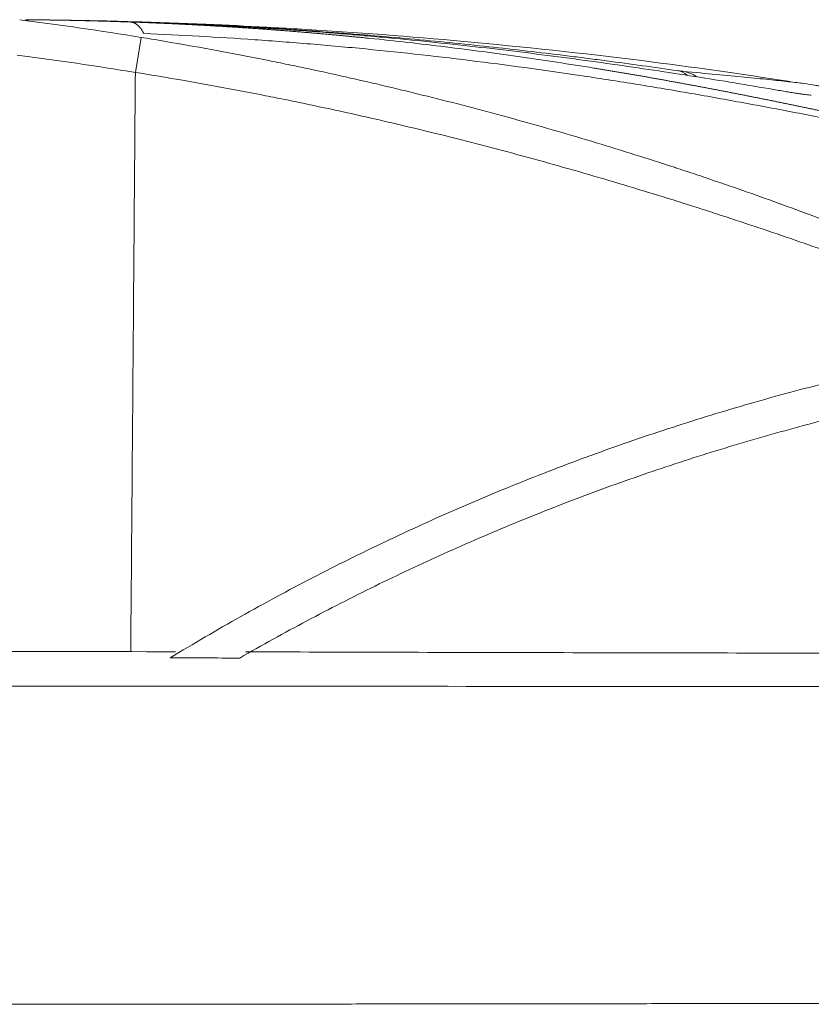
# Model space of a CAD drawing. Header units: millimetres. Extents: x 0 to 594, y 0 to 420.
# Tile 158 of 656: x 191.11 to 194.45, y 54.53 to 58.69. Entities that reach past the tile are written whole.
import ezdxf

# ---------------------------------------------------------------- set-up
doc = ezdxf.new("R2010")
doc.units = ezdxf.units.MM
doc.layers.add('1', color=7, linetype='Continuous', true_color=0xffffff)

msp = doc.modelspace()

# ---------------------------------------------------------------- linework, layer by layer
at = {"layer": '1', "color": 155, "linetype": 'Continuous', "lineweight": 18}
msp.add_line((191.4849, 58.6821), (191.482, 58.6821), dxfattribs=at)
at = {"layer": '1', "color": 155, "linetype": 'Continuous', "lineweight": 13}
for p, q in [((191.9134, 58.6678), (191.9096, 58.6679)), ((191.6204, 58.6133), (191.5962, 58.4653))]:
    msp.add_line(p, q, dxfattribs=at)
at = {"layer": '1', "color": 155, "linetype": 'Continuous', "lineweight": 18}
msp.add_arc((189.2042, 43.8092), 15, 80.73065, 82.70902, dxfattribs=at)
at = {"layer": '1', "color": 155, "linetype": 'Continuous', "lineweight": 13}
msp.add_arc((189.2042, 43.8092), 14.85, 80.73065, 82.67454, dxfattribs=at)
for centre, major_axis, ratio, start_param, end_param in [((191.1306, 58.4377), (-0.002, -0.25), 0.207938, 2.959578, 3.141593), ((191.6004, 58.529), (-0.0044, -0.1499), 0.808983, 3.141418, 3.362034), ((193.8614, 58.3247), (0.0214, 0.1485), 0.731324, 5.850611, 6.262162), ((193.8858, 58.3215), (0.0137, 0.1494), 0.978135, 5.788829, 6.213852)]:
    msp.add_ellipse(centre, major_axis=major_axis, ratio=ratio, start_param=start_param, end_param=end_param, dxfattribs=at)
at = {"layer": '1', "color": 155, "linetype": 'Continuous', "lineweight": 18}
for points, degree in [([(191.15, 58.6876), (191.1442, 58.6876), (191.1384, 58.6877), (191.1326, 58.6877)], 3), ([(191.1361, 58.6877), (191.1554, 58.6875), (191.1747, 58.6874), (191.1939, 58.6871)], 3), ([(191.1559, 58.6875), (191.1501, 58.6876), (191.1443, 58.6876), (191.1384, 58.6877)], 3), ([(191.1928, 58.6871), (191.1785, 58.6873), (191.1643, 58.6875), (191.15, 58.6876)], 3), ([(191.3827, 58.6843), (191.4104, 58.6837), (191.4381, 58.6832), (191.4657, 58.6825)], 3), ([(191.9139, 58.667), (191.804, 58.6719), (191.6941, 58.676), (191.5843, 58.6792)], 3), ([(191.6048, 58.6789), (191.7077, 58.6759), (191.8106, 58.6723), (191.9134, 58.6678)], 3), ([(192.0384, 58.6621), (192.0384, 58.662), (192.0386, 58.6617), (192.0388, 58.6612)], 3), ([(192.1029, 58.6552), (192.0816, 58.6564), (192.0603, 58.6576), (192.039, 58.6587)], 3), ([(191.7662, 56.0188), (183.8883, 56.0317)], 1), ([(201.892, 56.0144), (196.9767, 56.0041), (192.0615, 56.0183)], 2), ([(192.0368, 55.9922), (191.9388, 55.9923), (191.8408, 55.9925), (191.7427, 55.9926)], 3)]:
    msp.add_open_spline(points, degree=degree, dxfattribs=at)
at = {"layer": '1', "color": 155, "linetype": 'Continuous', "lineweight": 13}
for points, knots in [([(191.1326, 58.6877), (191.1344, 58.6877), (191.138, 58.6877), (191.1434, 58.6876), (191.1488, 58.6876), (191.1542, 58.6875), (191.1596, 58.6875), (191.165, 58.6874), (191.1704, 58.6874), (191.1758, 58.6873), (191.1812, 58.6873), (191.1866, 58.6872), (191.1919, 58.6871), (191.1973, 58.6871), (191.2027, 58.687), (191.208, 58.687), (191.2134, 58.6869), (191.2187, 58.6868), (191.224, 58.6867), (191.2294, 58.6867), (191.2347, 58.6866), (191.24, 58.6865), (191.2453, 58.6864), (191.2507, 58.6864), (191.256, 58.6863), (191.2613, 58.6862), (191.2666, 58.6861), (191.2718, 58.686), (191.2771, 58.6859), (191.2824, 58.6859), (191.2877, 58.6858), (191.293, 58.6857), (191.2982, 58.6856), (191.3035, 58.6855), (191.3087, 58.6854), (191.314, 58.6853), (191.3192, 58.6852), (191.3245, 58.6851), (191.3297, 58.685), (191.3349, 58.6849), (191.3402, 58.6848), (191.3454, 58.6847), (191.3506, 58.6845), (191.3558, 58.6844), (191.361, 58.6843), (191.3662, 58.6842), (191.3714, 58.6841), (191.3766, 58.684), (191.3818, 58.6839), (191.387, 58.6837), (191.3921, 58.6836), (191.3973, 58.6835), (191.4025, 58.6834), (191.4076, 58.6832), (191.4128, 58.6831), (191.4179, 58.683), (191.4231, 58.6828), (191.4282, 58.6827), (191.4334, 58.6826), (191.4385, 58.6824), (191.4436, 58.6823), (191.4488, 58.6822), (191.4539, 58.682), (191.459, 58.6819), (191.4641, 58.6817), (191.4692, 58.6816), (191.4743, 58.6814), (191.4794, 58.6813), (191.4845, 58.6811), (191.4896, 58.681), (191.4947, 58.6808), (191.4997, 58.6807), (191.5048, 58.6805), (191.5099, 58.6804), (191.515, 58.6802), (191.52, 58.68), (191.5251, 58.6799), (191.5301, 58.6797), (191.5352, 58.6796), (191.5402, 58.6794), (191.5453, 58.6792), (191.5503, 58.679), (191.5553, 58.6789), (191.5604, 58.6787), (191.5654, 58.6785), (191.5704, 58.6784), (191.5738, 58.6782), (191.5754, 58.6782)], [0, 0, 0, 0, 0.011923, 0.023839, 0.035748, 0.04765, 0.059546, 0.071435, 0.083318, 0.095195, 0.107065, 0.11893, 0.130789, 0.142641, 0.154488, 0.16633, 0.178166, 0.189996, 0.201822, 0.213642, 0.225457, 0.237267, 0.249073, 0.260873, 0.272669, 0.284461, 0.296248, 0.308031, 0.31981, 0.331585, 0.343356, 0.355123, 0.366887, 0.378647, 0.390403, 0.402157, 0.413907, 0.425654, 0.437398, 0.449139, 0.460877, 0.472613, 0.484346, 0.496077, 0.507806, 0.519532, 0.531257, 0.54298, 0.554701, 0.56642, 0.578138, 0.589854, 0.601569, 0.613283, 0.624996, 0.636707, 0.648419, 0.660129, 0.671839, 0.683548, 0.695258, 0.706967, 0.718676, 0.730385, 0.742094, 0.753803, 0.765513, 0.777224, 0.788935, 0.800647, 0.81236, 0.824074, 0.83579, 0.847506, 0.859224, 0.870944, 0.882665, 0.894388, 0.906114, 0.917841, 0.92957, 0.941302, 0.953036, 0.964773, 0.976512, 0.988255, 1, 1, 1, 1]), ([(191.5754, 58.6782), (191.5786, 58.6781), (191.5849, 58.6778), (191.5944, 58.6775), (191.6039, 58.6771), (191.6134, 58.6768), (191.6229, 58.6764), (191.6324, 58.6761), (191.6419, 58.6757), (191.6514, 58.6753), (191.6609, 58.6749), (191.6704, 58.6745), (191.6799, 58.6741), (191.6893, 58.6737), (191.6988, 58.6733), (191.7083, 58.6729), (191.7178, 58.6725), (191.7273, 58.6721), (191.7367, 58.6716), (191.7462, 58.6712), (191.7557, 58.6708), (191.7651, 58.6703), (191.7746, 58.6699), (191.7841, 58.6694), (191.7935, 58.6689), (191.803, 58.6685), (191.8125, 58.668), (191.8219, 58.6675), (191.8314, 58.667), (191.8408, 58.6665), (191.8503, 58.666), (191.8598, 58.6655), (191.8692, 58.665), (191.8787, 58.6645), (191.8881, 58.664), (191.8976, 58.6635), (191.907, 58.6629), (191.9165, 58.6624), (191.9259, 58.6618), (191.9353, 58.6613), (191.9448, 58.6607), (191.9542, 58.6602), (191.9637, 58.6596), (191.9731, 58.659), (191.9826, 58.6584), (191.992, 58.6579), (192.0014, 58.6573), (192.0109, 58.6567), (192.0203, 58.6561), (192.0297, 58.6555), (192.0392, 58.6548), (192.0486, 58.6542), (192.058, 58.6536), (192.0675, 58.653), (192.0769, 58.6523), (192.0863, 58.6517), (192.0958, 58.651), (192.1052, 58.6504), (192.1146, 58.6497), (192.124, 58.649), (192.1335, 58.6484), (192.1429, 58.6477), (192.1523, 58.647), (192.1617, 58.6463), (192.1712, 58.6456), (192.1806, 58.6449), (192.19, 58.6442), (192.1994, 58.6435), (192.2089, 58.6428), (192.2183, 58.6421), (192.2277, 58.6413), (192.2371, 58.6406), (192.2465, 58.6398), (192.256, 58.6391), (192.2654, 58.6383), (192.2748, 58.6376), (192.2842, 58.6368), (192.2936, 58.636), (192.303, 58.6353), (192.3125, 58.6345), (192.3219, 58.6337), (192.3313, 58.6329), (192.3407, 58.6321), (192.3501, 58.6313), (192.3596, 58.6305), (192.369, 58.6297), (192.3784, 58.6288), (192.3878, 58.628), (192.3972, 58.6272), (192.4067, 58.6263), (192.4161, 58.6255), (192.4255, 58.6246), (192.4349, 58.6237), (192.4443, 58.6229), (192.4537, 58.622), (192.4632, 58.6211), (192.4726, 58.6202), (192.482, 58.6194), (192.4914, 58.6185), (192.5008, 58.6176), (192.5103, 58.6166), (192.5197, 58.6157), (192.5291, 58.6148), (192.5385, 58.6139), (192.548, 58.613), (192.5574, 58.612), (192.5668, 58.6111), (192.5762, 58.6101), (192.6364, 58.604), (192.7468, 58.5922), (192.9062, 58.5734), (193.0643, 58.5532), (193.2213, 58.5315), (193.3774, 58.5083), (193.4861, 58.4912), (193.5488, 58.481), (193.5659, 58.4782), (193.5829, 58.4754), (193.5998, 58.4726), (193.6168, 58.4697), (193.6337, 58.4669), (193.6505, 58.464), (193.6674, 58.4612), (193.6842, 58.4583), (193.701, 58.4554), (193.7177, 58.4525), (193.7344, 58.4496), (193.7511, 58.4467), (193.7677, 58.4438), (193.7843, 58.4409), (193.8009, 58.4379), (193.8174, 58.435), (193.834, 58.432), (193.8504, 58.429), (193.8669, 58.426), (193.8833, 58.423), (193.8997, 58.42), (193.9161, 58.417), (193.9324, 58.414), (193.9487, 58.411), (193.965, 58.4079), (193.9812, 58.4049), (193.9974, 58.4018), (194.0136, 58.3988), (194.0297, 58.3957), (194.0459, 58.3926), (194.062, 58.3896), (194.078, 58.3865), (194.0941, 58.3834), (194.1101, 58.3802), (194.126, 58.3771), (194.142, 58.374), (194.1579, 58.3709), (194.1738, 58.3677), (194.1897, 58.3646), (194.2055, 58.3614), (194.2213, 58.3583), (194.2371, 58.3551), (194.2528, 58.352), (194.2686, 58.3488), (194.2843, 58.3456), (194.2999, 58.3424), (194.3156, 58.3392), (194.3312, 58.336), (194.3468, 58.3328), (194.3624, 58.3296), (194.3779, 58.3264), (194.3934, 58.3232), (194.4089, 58.3199), (194.4244, 58.3167), (194.4398, 58.3135), (194.4552, 58.3102), (194.4706, 58.307), (194.4859, 58.3037), (194.5013, 58.3005), (194.5166, 58.2972), (194.5319, 58.2939), (194.5471, 58.2907), (194.5623, 58.2874), (194.5775, 58.2841), (194.5927, 58.2809), (194.6079, 58.2776), (194.623, 58.2743), (194.6381, 58.271), (194.6532, 58.2677), (194.6683, 58.2644), (194.6833, 58.2611), (194.6983, 58.2578), (194.7133, 58.2545), (194.7282, 58.2512), (194.7432, 58.2479), (194.7581, 58.2446), (194.773, 58.2413), (194.7878, 58.2379), (194.8027, 58.2346), (194.8175, 58.2313), (194.8323, 58.228), (194.8471, 58.2247), (194.8618, 58.2213), (194.8765, 58.218), (194.8912, 58.2147), (194.9059, 58.2113), (194.9206, 58.208), (194.9352, 58.2047), (194.9498, 58.2013), (194.9644, 58.198), (194.979, 58.1947), (194.9935, 58.1913), (195.008, 58.188), (195.0225, 58.1847), (195.037, 58.1813), (195.0514, 58.178), (195.0658, 58.1747), (195.0803, 58.1713), (195.0946, 58.168), (195.109, 58.1646), (195.1233, 58.1613), (195.1376, 58.158), (195.1519, 58.1546), (195.1662, 58.1513), (195.1804, 58.148), (195.1899, 58.1457), (195.1947, 58.1446)], [0, 0, 0, 0, 0.002292, 0.004585, 0.006878, 0.009172, 0.011466, 0.013761, 0.016057, 0.018353, 0.020649, 0.022946, 0.025244, 0.027542, 0.029841, 0.03214, 0.034441, 0.036741, 0.039043, 0.041345, 0.043647, 0.045951, 0.048255, 0.05056, 0.052865, 0.055171, 0.057478, 0.059786, 0.062094, 0.064403, 0.066713, 0.069024, 0.071335, 0.073648, 0.075961, 0.078275, 0.080589, 0.082905, 0.085222, 0.087539, 0.089857, 0.092176, 0.094496, 0.096817, 0.099139, 0.101461, 0.103785, 0.106109, 0.108435, 0.110761, 0.113089, 0.115417, 0.117747, 0.120077, 0.122409, 0.124741, 0.127075, 0.129409, 0.131745, 0.134082, 0.13642, 0.138758, 0.141098, 0.14344, 0.145782, 0.148125, 0.15047, 0.152816, 0.155162, 0.15751, 0.15986, 0.16221, 0.164562, 0.166915, 0.169269, 0.171624, 0.173981, 0.176339, 0.178698, 0.181059, 0.18342, 0.185783, 0.188148, 0.190514, 0.192881, 0.195249, 0.197619, 0.19999, 0.202363, 0.204737, 0.207112, 0.209489, 0.211868, 0.214247, 0.216629, 0.219011, 0.221395, 0.223781, 0.226168, 0.228557, 0.230947, 0.233339, 0.235732, 0.238127, 0.240523, 0.242921, 0.245321, 0.247722, 0.250125, 0.291329, 0.332623, 0.37407, 0.41573, 0.457665, 0.499933, 0.504619, 0.509302, 0.513983, 0.518662, 0.523338, 0.528012, 0.532684, 0.537354, 0.542022, 0.546688, 0.551352, 0.556014, 0.560675, 0.565334, 0.569991, 0.574647, 0.579302, 0.583955, 0.588607, 0.593257, 0.597907, 0.602555, 0.607202, 0.611848, 0.616494, 0.621138, 0.625782, 0.630425, 0.635068, 0.63971, 0.644351, 0.648992, 0.653633, 0.658273, 0.662913, 0.667553, 0.672192, 0.676832, 0.681472, 0.686111, 0.690751, 0.695391, 0.700031, 0.704672, 0.709313, 0.713954, 0.718596, 0.723238, 0.727881, 0.732525, 0.737169, 0.741814, 0.74646, 0.751107, 0.755755, 0.760403, 0.765053, 0.769704, 0.774356, 0.779009, 0.783664, 0.78832, 0.792977, 0.797635, 0.802296, 0.806957, 0.81162, 0.816285, 0.820952, 0.82562, 0.83029, 0.834962, 0.839636, 0.844312, 0.848989, 0.853669, 0.858351, 0.863035, 0.867721, 0.87241, 0.8771, 0.881793, 0.886489, 0.891186, 0.895887, 0.900589, 0.905295, 0.910003, 0.914713, 0.919426, 0.924142, 0.928861, 0.933582, 0.938307, 0.943034, 0.947764, 0.952497, 0.957233, 0.961972, 0.966714, 0.97146, 0.976208, 0.98096, 0.985715, 0.990473, 0.995235, 1, 1, 1, 1]), ([(195.2388, 58.1186), (195.1721, 58.1331), (195.0369, 58.1624), (194.829, 58.2063), (194.6874, 58.2353), (194.5445, 58.2641), (194.4723, 58.2784), (194.3267, 58.3066), (194.1799, 58.3343), (193.9565, 58.3745), (193.7302, 58.4127), (193.5777, 58.4366), (193.3479, 58.4712), (193.1933, 58.4926), (192.8826, 58.5314), (192.7265, 58.5489), (192.4918, 58.5718), (192.4135, 58.5789), (192.2569, 58.5919), (192.1786, 58.5979), (191.9438, 58.6142), (191.7876, 58.6229), (191.6321, 58.6296)], [0, 0, 0, 0, 0.0625, 0.125, 0.1875, 0.1875, 0.25, 0.25, 0.3125, 0.375, 0.4375, 0.5, 0.5, 0.625, 0.625, 0.75, 0.75, 0.8125, 0.8125, 0.875, 0.875, 1, 1, 1, 1]), ([(192.0879, 58.6568), (192.1441, 58.6536), (192.1997, 58.6502), (192.3738, 58.6387), (192.4906, 58.6299), (192.7202, 58.6106), (192.8331, 58.6002), (193.0549, 58.5777), (193.1638, 58.5658), (193.3241, 58.547), (193.3771, 58.5406), (193.4426, 58.5325), (193.4557, 58.5308), (193.4818, 58.5275), (193.4948, 58.5259), (193.5338, 58.5209), (193.5596, 58.5176), (193.6877, 58.5007), (193.7877, 58.4869), (193.8851, 58.4728)], [0, 0, 0, 0, 0.08515, 0.08515, 0.26812, 0.26812, 0.45109, 0.45109, 0.63406, 0.63406, 0.725545, 0.725545, 0.748416, 0.748416, 0.771287, 0.771287, 0.81703, 0.81703, 1, 1, 1, 1]), ([(191.5767, 56.0192), (191.5771, 56.0742), (191.5792, 56.3375), (191.583, 56.8091), (191.5891, 57.5695), (191.5935, 58.1215), (191.5962, 58.4653)], [0, 0, 0, 0, 0.067414, 0.322915, 0.578415, 1, 1, 1, 1]), ([(195.5022, 57.3344), (195.4939, 57.3379), (195.4854, 57.3414), (195.4476, 57.357), (195.4171, 57.3695), (195.353, 57.3954), (195.3195, 57.4089), (195.2497, 57.4366), (195.2133, 57.4509), (195.1377, 57.4804), (195.0985, 57.4955), (195.0171, 57.5266), (194.975, 57.5426), (194.9205, 57.563), (194.9095, 57.5671), (194.8874, 57.5754), (194.8763, 57.5796), (194.8427, 57.592), (194.8201, 57.6004), (194.7516, 57.6256), (194.705, 57.6426), (194.6102, 57.6767), (194.5619, 57.6939), (194.4638, 57.7285), (194.4139, 57.7459), (194.3126, 57.7808), (194.2098, 57.8157), (194.104, 57.8506), (194.0235, 57.8767), (193.983, 57.8898), (193.9353, 57.905), (193.9148, 57.9115), (193.9011, 57.9158), (193.8942, 57.918), (193.8323, 57.9374), (193.7769, 57.9546), (193.6656, 57.9884), (193.6096, 58.0051), (193.4969, 58.0381), (193.4403, 58.0544), (193.3264, 58.0865), (193.2692, 58.1023), (193.1541, 58.1333), (193.0963, 58.1486), (192.9801, 58.1786), (192.9217, 58.1934), (192.8044, 58.2223), (192.7454, 58.2364), (192.6269, 58.2642), (192.5674, 58.2778), (192.4478, 58.3044), (192.3877, 58.3174), (192.2972, 58.3364), (192.2669, 58.3426), (192.2215, 58.3519), (192.2063, 58.3549), (192.176, 58.361), (192.1608, 58.364), (192.0848, 58.379), (192.024, 58.3907), (191.9021, 58.4132), (191.8411, 58.4242), (191.7188, 58.4453), (191.6575, 58.4555), (191.5962, 58.4653)], [0, 0, 0, 0, 0.011662, 0.011662, 0.051196, 0.051196, 0.090729, 0.090729, 0.130263, 0.130263, 0.169796, 0.169796, 0.20933, 0.20933, 0.219213, 0.219213, 0.229097, 0.229097, 0.248863, 0.248863, 0.288397, 0.288397, 0.32793, 0.32793, 0.367464, 0.367464, 0.406997, 0.446531, 0.446531, 0.466298, 0.476181, 0.481123, 0.481123, 0.486064, 0.486064, 0.525598, 0.525598, 0.565131, 0.565131, 0.604665, 0.604665, 0.644198, 0.644198, 0.683732, 0.683732, 0.723265, 0.723265, 0.762799, 0.762799, 0.802332, 0.802332, 0.841866, 0.841866, 0.861633, 0.861633, 0.871516, 0.871516, 0.881399, 0.881399, 0.920933, 0.920933, 0.960466, 0.960466, 1, 1, 1, 1]), ([(193.8851, 58.4728), (193.8882, 58.4724), (193.8938, 58.4716), (193.8984, 58.4709), (193.9015, 58.4705), (193.9025, 58.4704), (193.9043, 58.4702), (193.9051, 58.4701), (193.9074, 58.4698), (193.9087, 58.4697), (193.9096, 58.4696)], [0, 0, 0, 0, 0.25, 0.5, 0.5, 0.625, 0.625, 0.75, 0.75, 1, 1, 1, 1]), ([(189.8391, 54.5298), (189.8911, 54.5298), (189.995, 54.5298), (190.1509, 54.5298), (190.3068, 54.5299), (190.4627, 54.5299), (190.6186, 54.5299), (190.7745, 54.53), (190.9304, 54.5301), (191.0863, 54.5301), (191.2421, 54.5302), (191.398, 54.5303), (191.5539, 54.5304), (191.7098, 54.5305), (191.8657, 54.5306), (192.0216, 54.5307), (192.1775, 54.5308), (192.3334, 54.5309), (192.4893, 54.5311), (192.6452, 54.5312), (192.8011, 54.5314), (192.957, 54.5316), (193.1129, 54.5317), (193.2688, 54.5319), (193.4246, 54.5321), (193.5805, 54.5323), (193.7364, 54.5325), (193.8923, 54.5327), (194.0482, 54.5329), (194.2041, 54.5331), (194.36, 54.5334), (194.5159, 54.5336), (194.6718, 54.5338), (194.8277, 54.5341), (194.9836, 54.5344), (195.1395, 54.5346), (195.2953, 54.5349), (195.4512, 54.5352), (195.6071, 54.5355), (195.763, 54.5358), (195.9189, 54.5361), (196.0748, 54.5364), (196.2307, 54.5367), (196.3866, 54.537), (196.5425, 54.5373), (196.6984, 54.5377), (196.8543, 54.538), (197.0102, 54.5384), (197.166, 54.5387), (197.3219, 54.5391), (197.4778, 54.5395), (197.6337, 54.5399), (197.7896, 54.5402), (197.9455, 54.5406), (198.1014, 54.541), (198.2573, 54.5414), (198.4132, 54.5418), (198.5691, 54.5423), (198.725, 54.5427), (198.8808, 54.5431), (199.0367, 54.5435), (199.1926, 54.544), (199.3485, 54.5444), (199.5044, 54.5449), (199.6603, 54.5454), (199.8162, 54.5458), (199.9721, 54.5463), (200.128, 54.5468), (200.2839, 54.5473), (200.4397, 54.5478), (200.5956, 54.5482), (200.7515, 54.5488), (200.9074, 54.5493), (201.0633, 54.5498), (201.2192, 54.5503), (201.3751, 54.5508), (201.531, 54.5514), (201.6869, 54.5519), (201.8428, 54.5524), (201.9986, 54.553), (202.1545, 54.5535), (202.3104, 54.5541), (202.4663, 54.5547), (202.6222, 54.5552), (202.7781, 54.5558), (202.934, 54.5564), (203.0899, 54.557), (203.2458, 54.5576), (203.4017, 54.5582), (203.5575, 54.5588), (203.7134, 54.5594), (203.8693, 54.56), (204.0252, 54.5606), (204.1811, 54.5612), (204.337, 54.5619), (204.4929, 54.5625), (204.6488, 54.5631), (204.8047, 54.5638), (204.9605, 54.5644), (205.1164, 54.5651), (205.2723, 54.5657), (205.4282, 54.5664), (205.5841, 54.5671), (205.74, 54.5677), (205.8959, 54.5684), (206.0518, 54.5691), (206.2077, 54.5698), (206.3635, 54.5705), (206.5194, 54.5712), (206.6753, 54.5719), (206.8312, 54.5726), (206.9871, 54.5733), (207.143, 54.574), (207.2989, 54.5747), (207.4548, 54.5755), (207.6107, 54.5762), (207.7665, 54.5769), (207.9224, 54.5776), (208.0783, 54.5784), (208.2342, 54.5791), (208.3901, 54.5799), (208.546, 54.5806), (208.7019, 54.5814), (208.8578, 54.5821), (209.0137, 54.5829), (209.1695, 54.5837), (209.3254, 54.5844), (209.4813, 54.5852), (209.6372, 54.586), (209.7931, 54.5868), (209.949, 54.5876), (210.1049, 54.5884), (210.2608, 54.5892), (210.4166, 54.59), (210.5725, 54.5908), (210.7284, 54.5916), (210.8843, 54.5924), (211.0402, 54.5932), (211.1961, 54.594), (211.352, 54.5948), (211.5079, 54.5957), (211.6637, 54.5965), (211.8196, 54.5973), (211.9755, 54.5981), (212.1314, 54.599), (212.2873, 54.5998), (212.4432, 54.6007), (212.5991, 54.6015), (212.755, 54.6024), (212.9108, 54.6032), (213.0667, 54.6041), (213.2226, 54.6049), (213.3785, 54.6058), (213.5344, 54.6067), (213.6903, 54.6075), (213.8462, 54.6084), (214.0021, 54.6093), (214.1579, 54.6102), (214.3138, 54.611), (214.4697, 54.6119), (214.6256, 54.6128), (214.7815, 54.6137), (215.722, 54.6191), (217.4472, 54.6292), (219.9569, 54.6445), (222.4667, 54.6603), (224.9764, 54.6764), (227.3032, 54.6915), (229.4469, 54.7054), (231.4077, 54.7182), (233.3684, 54.7309), (234.8847, 54.7407), (235.9565, 54.7475), (236.584, 54.7514), (237.2114, 54.7554), (237.8388, 54.7593), (238.2674, 54.762), (238.497, 54.7634), (238.5278, 54.7636), (238.5585, 54.7638), (238.5893, 54.764), (238.6201, 54.7642), (238.6508, 54.7643), (238.6816, 54.7645), (238.7123, 54.7647), (238.7431, 54.7649), (238.7738, 54.7651), (238.8046, 54.7653), (238.8354, 54.7655), (238.8661, 54.7657), (238.8969, 54.7659), (238.9276, 54.7661), (238.9584, 54.7662), (238.9891, 54.7664), (239.0199, 54.7666), (239.0507, 54.7668), (239.0814, 54.767), (239.1122, 54.7672), (239.1429, 54.7674), (239.1737, 54.7676), (239.2044, 54.7677), (239.2352, 54.7679), (239.2659, 54.7681), (239.2967, 54.7683), (239.3275, 54.7685), (239.3582, 54.7687), (239.389, 54.7688), (239.4197, 54.769), (239.4505, 54.7692), (239.4812, 54.7694), (239.512, 54.7696), (239.5428, 54.7698), (239.5735, 54.77), (239.6043, 54.7702), (239.635, 54.7704), (239.6658, 54.7706), (239.6965, 54.7708), (239.7273, 54.771), (239.7581, 54.7712), (239.7888, 54.7714), (239.8196, 54.7716), (239.8503, 54.7718), (239.8811, 54.772), (239.9118, 54.7721), (239.9426, 54.7723), (239.9733, 54.7725), (240.0041, 54.7726), (240.0246, 54.7727), (240.0349, 54.7727)], [0, 0, 0, 0, 0.003106, 0.006211, 0.009317, 0.012422, 0.015528, 0.018634, 0.021739, 0.024845, 0.02795, 0.031056, 0.034162, 0.037267, 0.040373, 0.043478, 0.046584, 0.04969, 0.052795, 0.055901, 0.059006, 0.062112, 0.065218, 0.068323, 0.071429, 0.074534, 0.07764, 0.080746, 0.083851, 0.086957, 0.090062, 0.093168, 0.096274, 0.099379, 0.102485, 0.10559, 0.108696, 0.111802, 0.114907, 0.118013, 0.121118, 0.124224, 0.127329, 0.130435, 0.133541, 0.136646, 0.139752, 0.142857, 0.145963, 0.149069, 0.152174, 0.15528, 0.158385, 0.161491, 0.164596, 0.167702, 0.170808, 0.173913, 0.177019, 0.180124, 0.18323, 0.186335, 0.189441, 0.192547, 0.195652, 0.198758, 0.201863, 0.204969, 0.208074, 0.21118, 0.214286, 0.217391, 0.220497, 0.223602, 0.226708, 0.229814, 0.232919, 0.236025, 0.23913, 0.242236, 0.245341, 0.248447, 0.251553, 0.254658, 0.257764, 0.260869, 0.263975, 0.26708, 0.270186, 0.273292, 0.276397, 0.279503, 0.282608, 0.285714, 0.288819, 0.291925, 0.295031, 0.298136, 0.301242, 0.304347, 0.307453, 0.310559, 0.313664, 0.31677, 0.319875, 0.322981, 0.326086, 0.329192, 0.332298, 0.335403, 0.338509, 0.341614, 0.34472, 0.347826, 0.350931, 0.354037, 0.357142, 0.360248, 0.363353, 0.366459, 0.369565, 0.37267, 0.375776, 0.378881, 0.381987, 0.385093, 0.388198, 0.391304, 0.394409, 0.397515, 0.40062, 0.403726, 0.406832, 0.409937, 0.413043, 0.416148, 0.419254, 0.42236, 0.425465, 0.428571, 0.431676, 0.434782, 0.437888, 0.440993, 0.444099, 0.447204, 0.45031, 0.453415, 0.456521, 0.459627, 0.462732, 0.465838, 0.468943, 0.472049, 0.475155, 0.47826, 0.481366, 0.484471, 0.487577, 0.490683, 0.493788, 0.496894, 0.499999, 0.549999, 0.6, 0.65, 0.7, 0.75, 0.789062, 0.828125, 0.867187, 0.90625, 0.91875, 0.93125, 0.94375, 0.95625, 0.96875, 0.969363, 0.969975, 0.970588, 0.971201, 0.971814, 0.972426, 0.973039, 0.973652, 0.974265, 0.974877, 0.97549, 0.976103, 0.976716, 0.977328, 0.977941, 0.978554, 0.979167, 0.979779, 0.980392, 0.981005, 0.981618, 0.98223, 0.982843, 0.983456, 0.984069, 0.984681, 0.985294, 0.985907, 0.98652, 0.987132, 0.987745, 0.988358, 0.988971, 0.989583, 0.990196, 0.990809, 0.991422, 0.992034, 0.992647, 0.99326, 0.993873, 0.994485, 0.995098, 0.995711, 0.996324, 0.996936, 0.997549, 0.998162, 0.998774, 0.999387, 1, 1, 1, 1])]:
    msp.add_open_spline(points, degree=3, knots=knots, dxfattribs=at)
at = {"layer": '1', "color": 155, "linetype": 'Continuous', "lineweight": 18}
for points, knots in [([(191.5843, 58.6792), (191.5715, 58.6796), (191.5579, 58.68), (191.5399, 58.6805), (191.5362, 58.6806), (191.5288, 58.6808), (191.5176, 58.6811), (191.506, 58.6814), (191.4824, 58.682), (191.4495, 58.6828), (191.4142, 58.6836), (191.3867, 58.6841), (191.3774, 58.6843), (191.3655, 58.6846), (191.3631, 58.6846), (191.3583, 58.6847), (191.3512, 58.6848), (191.3439, 58.685), (191.3197, 58.6854), (191.3, 58.6857), (191.26, 58.6863), (191.2396, 58.6866), (191.1983, 58.6871), (191.1773, 58.6873), (191.1559, 58.6875)], [0, 0, 0, 0, 0.125, 0.125, 0.15625, 0.15625, 0.1875, 0.25, 0.25, 0.375, 0.5, 0.5, 0.5625, 0.5625, 0.578125, 0.578125, 0.59375, 0.625, 0.625, 0.75, 0.75, 0.875, 0.875, 1, 1, 1, 1]), ([(194.291, 58.3932), (194.1827, 58.4117), (194.0717, 58.4301), (193.8442, 58.4659), (193.7278, 58.4834), (193.4896, 58.5172), (193.3679, 58.5334), (193.119, 58.5641), (192.9919, 58.5786), (192.7971, 58.5987), (192.7315, 58.6052), (192.632, 58.6144), (192.5987, 58.6174), (192.5484, 58.6217), (192.5316, 58.6232), (192.498, 58.626), (192.4811, 58.6274), (192.3291, 58.6397), (192.1919, 58.6494), (191.9133, 58.6656), (191.772, 58.6722), (191.5928, 58.6784), (191.5568, 58.6796), (191.4846, 58.6816), (191.4484, 58.6826), (191.3394, 58.6851), (191.2663, 58.6863), (191.1928, 58.6871)], [0, 0, 0, 0, 0.125, 0.125, 0.25, 0.25, 0.375, 0.375, 0.5, 0.5, 0.5625, 0.5625, 0.59375, 0.59375, 0.609375, 0.609375, 0.625, 0.625, 0.75, 0.75, 0.875, 0.875, 0.90625, 0.90625, 0.9375, 0.9375, 1, 1, 1, 1]), ([(191.4849, 58.6821), (191.4849, 58.6821), (191.4844, 58.6821), (191.4828, 58.6822), (191.4816, 58.6822), (191.4796, 58.6823), (191.4791, 58.6823), (191.4782, 58.6823), (191.4768, 58.6823), (191.4751, 58.6824), (191.4715, 58.6825), (191.4688, 58.6825), (191.4657, 58.6826)], [0, 0, 0, 0, 0.245207, 0.245207, 0.496805, 0.496805, 0.559704, 0.559704, 0.622604, 0.748402, 0.748402, 1, 1, 1, 1]), ([(191.4657, 58.6825), (191.4689, 58.6824), (191.4743, 58.6823), (191.4784, 58.6822), (191.4804, 58.6822), (191.4808, 58.6822), (191.4815, 58.6821), (191.4825, 58.6821), (191.4833, 58.6821), (191.4845, 58.6821), (191.485, 58.6821), (191.485, 58.6821)], [0, 0, 0, 0, 0.251176, 0.502352, 0.502352, 0.565146, 0.565146, 0.62794, 0.753528, 0.753528, 1, 1, 1, 1]), ([(191.5855, 58.6795), (191.5855, 58.6795), (191.586, 58.6795), (191.5876, 58.6794), (191.5888, 58.6794), (191.5909, 58.6793), (191.5913, 58.6793), (191.5922, 58.6793), (191.5937, 58.6792), (191.5953, 58.6792), (191.5989, 58.6791), (191.6016, 58.679), (191.6048, 58.6789)], [0, 0, 0, 0, 0.246037, 0.246037, 0.497358, 0.497358, 0.560188, 0.560188, 0.623018, 0.748679, 0.748679, 1, 1, 1, 1]), ([(191.9134, 58.6678), (191.9236, 58.6674), (191.9331, 58.667), (191.9509, 58.6662), (191.9676, 58.6655), (191.9819, 58.6648), (191.9949, 58.6642), (192.0009, 58.6639), (192.0075, 58.6636), (192.0088, 58.6635), (192.0114, 58.6634), (192.0126, 58.6634), (192.0161, 58.6632), (192.0183, 58.6631), (192.0243, 58.6628), (192.031, 58.6625), (192.035, 58.6623), (192.0377, 58.6621), (192.0384, 58.6621), (192.0384, 58.6621)], [0, 0, 0, 0, 0.125, 0.125, 0.25, 0.375, 0.375, 0.5, 0.5, 0.53125, 0.53125, 0.5625, 0.5625, 0.625, 0.625, 0.75, 0.875, 0.875, 1, 1, 1, 1]), ([(192.0388, 58.6612), (192.0387, 58.6612), (192.0387, 58.6612), (192.0385, 58.6612), (192.0382, 58.6612), (192.0374, 58.6612), (192.0354, 58.6613), (192.0314, 58.6615), (192.0248, 58.6618), (192.0168, 58.6622), (192.0122, 58.6624), (192.0055, 58.6627), (192.0042, 58.6628), (192.0013, 58.6629), (191.9999, 58.663), (191.9954, 58.6632), (191.9923, 58.6633), (191.9824, 58.6638), (191.9681, 58.6645), (191.9514, 58.6652), (191.9335, 58.6661), (191.924, 58.6665), (191.9139, 58.667)], [0, 0, 0, 0, 0.028481, 0.028481, 0.059821, 0.122499, 0.122499, 0.247857, 0.373214, 0.373214, 0.498571, 0.498571, 0.52991, 0.52991, 0.56125, 0.56125, 0.623928, 0.623928, 0.749286, 0.874643, 0.874643, 1, 1, 1, 1]), ([(194.3613, 58.4264), (194.1532, 58.459), (193.6958, 58.5238), (193.0081, 58.5973), (192.4415, 58.6416), (192.1247, 58.6572), (192.0377, 58.6609)], [0, 0, 0, 0, 0.272611, 0.596974, 0.889613, 1, 1, 1, 1]), ([(191.6204, 58.6133), (191.7392, 58.5939), (191.8578, 58.5731), (192.0352, 58.5398), (192.0943, 58.5283), (192.1828, 58.5105), (192.2123, 58.5045), (192.2712, 58.4923), (192.3006, 58.4862), (192.4473, 58.4549), (192.5636, 58.4287), (192.7364, 58.3875), (192.7937, 58.3735), (192.9079, 58.3449), (192.9647, 58.3303), (193.0777, 58.3006), (193.1902, 58.2703), (193.3015, 58.2389), (193.4122, 58.207), (193.4673, 58.1908), (193.5769, 58.1578), (193.6313, 58.1411), (193.7397, 58.1072), (193.8002, 58.0879), (193.8604, 58.0682), (193.8738, 58.0639), (193.8804, 58.0617), (193.9004, 58.0551), (193.9403, 58.0419), (193.9798, 58.0287), (194.0582, 58.0022), (194.1614, 57.9667), (194.2617, 57.931), (194.3605, 57.8952), (194.4092, 57.8773), (194.5049, 57.8415), (194.552, 57.8236), (194.6446, 57.7879), (194.69, 57.7702), (194.7569, 57.7436), (194.79, 57.7304), (194.8281, 57.715), (194.8442, 57.7085), (194.855, 57.7041), (194.8604, 57.7019), (194.9511, 57.665), (195.0309, 57.6315), (195.1794, 57.568), (195.2481, 57.5379), (195.3426, 57.4957), (195.3727, 57.4822), (195.4158, 57.4626), (195.4368, 57.4531), (195.4571, 57.4438), (195.4704, 57.4377), (195.4769, 57.4347), (195.5094, 57.4197), (195.5336, 57.4084), (195.579, 57.3872), (195.6002, 57.3773), (195.6275, 57.3643), (195.6349, 57.3608), (195.6421, 57.3574)], [0, 0, 0, 0, 0.070454, 0.070454, 0.10568, 0.10568, 0.123294, 0.123294, 0.140907, 0.140907, 0.211361, 0.211361, 0.246587, 0.246587, 0.281814, 0.281814, 0.317041, 0.352268, 0.352268, 0.387494, 0.387494, 0.422721, 0.422721, 0.457948, 0.462351, 0.462351, 0.466755, 0.466755, 0.475561, 0.493175, 0.493175, 0.528402, 0.563628, 0.563628, 0.598855, 0.598855, 0.634082, 0.634082, 0.669309, 0.669309, 0.686922, 0.695729, 0.700132, 0.700132, 0.704535, 0.704535, 0.774989, 0.774989, 0.845443, 0.845443, 0.880669, 0.880669, 0.898283, 0.907089, 0.907089, 0.915896, 0.915896, 0.951123, 0.951123, 0.98635, 0.98635, 1, 1, 1, 1]), ([(193.9096, 58.4696), (193.959, 58.465), (194.0052, 58.4607), (194.0916, 58.4527), (194.1317, 58.4488), (194.2057, 58.4416), (194.2396, 58.4383), (194.3013, 58.4319), (194.3291, 58.4289), (194.3785, 58.4233), (194.4002, 58.4207), (194.4373, 58.4158), (194.4528, 58.4135), (194.4683, 58.4109), (194.4712, 58.4104), (194.4767, 58.4094), (194.4792, 58.4089), (194.4862, 58.4074), (194.49, 58.4065), (194.4951, 58.4051), (194.4967, 58.4045), (194.4981, 58.404)], [0, 0, 0, 0, 0.136652, 0.136652, 0.273303, 0.273303, 0.409955, 0.409955, 0.546607, 0.546607, 0.683258, 0.683258, 0.81991, 0.81991, 0.854073, 0.854073, 0.888236, 0.888236, 0.956562, 0.956562, 1, 1, 1, 1]), ([(194.4504, 58.3689), (194.4473, 58.3692), (194.4403, 58.3699), (194.4269, 58.3715), (194.4161, 58.373), (194.4087, 58.3741), (194.4072, 58.3743), (194.4042, 58.3748), (194.3995, 58.3755), (194.3946, 58.3762), (194.3845, 58.3777), (194.3702, 58.38), (194.3464, 58.3839), (194.3201, 58.3882), (194.301, 58.3915), (194.291, 58.3932)], [0, 0, 0, 0, 0.125, 0.25, 0.375, 0.375, 0.40625, 0.40625, 0.4375, 0.5, 0.5, 0.625, 0.75, 0.875, 1, 1, 1, 1]), ([(191.7427, 55.9926), (191.8415, 56.0527), (192.0405, 56.1691), (192.3434, 56.3327), (192.6508, 56.4853), (192.9626, 56.6271), (193.2787, 56.7582), (193.5992, 56.8784), (193.9241, 56.9879), (194.2534, 57.0864), (194.476, 57.1448), (194.644, 57.1858), (194.7142, 57.2024), (194.7988, 57.2213), (194.8271, 57.2275), (194.8695, 57.2367), (195.0109, 57.2667), (195.266, 57.3152), (195.6075, 57.368), (195.9502, 57.409), (196.2943, 57.4383), (196.5246, 57.4499), (196.6977, 57.4557), (196.7843, 57.4578), (196.871, 57.4589), (196.9144, 57.4592), (196.9288, 57.4593), (196.9578, 57.4594), (197.0878, 57.4595), (197.3327, 57.455), (197.6766, 57.4369), (198.0185, 57.4071), (198.3585, 57.3658), (198.6966, 57.3131), (199.0329, 57.2488), (199.3672, 57.1731), (199.6997, 57.0857), (199.9201, 57.0197), (200.0848, 56.9673), (200.1534, 56.9448), (200.2218, 56.9215), (200.2492, 56.9122), (200.2629, 56.9074), (200.3038, 56.8932), (200.4401, 56.8453), (200.6827, 56.7539), (201.0005, 56.6218), (201.3126, 56.4793), (201.6191, 56.3265), (201.92, 56.1635), (202.1169, 56.0481), (202.2144, 55.9887)], [0, 0, 0, 0, 0.03125, 0.0625, 0.09375, 0.125, 0.15625, 0.1875, 0.21875, 0.25, 0.28125, 0.28125, 0.296875, 0.300781, 0.304687, 0.304687, 0.3125, 0.34375, 0.375, 0.40625, 0.4375, 0.46875, 0.46875, 0.484375, 0.492187, 0.492187, 0.496094, 0.496094, 0.5, 0.53125, 0.5625, 0.59375, 0.625, 0.65625, 0.6875, 0.71875, 0.75, 0.78125, 0.78125, 0.796875, 0.800781, 0.800781, 0.804687, 0.804687, 0.8125, 0.84375, 0.875, 0.90625, 0.9375, 0.96875, 1, 1, 1, 1]), ([(192.0368, 55.9922), (192.1307, 56.0461), (192.3198, 56.1506), (192.6075, 56.2976), (192.8991, 56.4348), (193.1946, 56.5623), (193.494, 56.6801), (193.7974, 56.7882), (194.1047, 56.8866), (194.416, 56.9752), (194.6262, 57.0277), (194.7584, 57.0584), (194.7849, 57.0644), (194.8246, 57.0733), (194.8379, 57.0763), (194.8645, 57.0821), (194.9309, 57.0965), (194.9974, 57.1102), (195.1569, 57.1418), (195.3698, 57.1803), (195.6897, 57.2274), (196.0101, 57.264), (196.331, 57.2901), (196.6524, 57.3058), (196.9743, 57.3111), (197.2966, 57.3059), (197.6195, 57.2902), (197.8351, 57.2726), (197.9969, 57.2567), (198.0644, 57.2496), (198.1319, 57.2417), (198.1589, 57.2385), (198.1724, 57.2369), (198.2129, 57.2319), (198.3477, 57.2147), (198.5888, 57.179), (198.9073, 57.1211), (199.2228, 57.0531), (199.5353, 56.9751), (199.8448, 56.887), (200.1513, 56.7889), (200.4548, 56.6808), (200.7554, 56.5626), (201.0529, 56.4342), (201.2492, 56.3418), (201.359, 56.2879), (201.3712, 56.2819), (201.3956, 56.2698), (201.432, 56.2516), (201.5168, 56.2086), (201.5889, 56.171), (201.7323, 56.0947), (201.8268, 56.0423), (201.9203, 55.9885)], [0, 0, 0, 0, 0.03125, 0.0625, 0.09375, 0.125, 0.15625, 0.1875, 0.21875, 0.25, 0.28125, 0.28125, 0.289063, 0.289063, 0.292969, 0.292969, 0.296875, 0.3125, 0.3125, 0.34375, 0.375, 0.40625, 0.4375, 0.46875, 0.5, 0.53125, 0.5625, 0.59375, 0.59375, 0.609375, 0.613281, 0.613281, 0.617188, 0.617188, 0.625, 0.65625, 0.6875, 0.71875, 0.75, 0.78125, 0.8125, 0.84375, 0.875, 0.90625, 0.9375, 0.9375, 0.941406, 0.941406, 0.945313, 0.953125, 0.96875, 0.96875, 1, 1, 1, 1]), ([(191.7771, 56.0134), (191.7738, 56.0114), (191.764, 56.0055), (191.7515, 55.9979), (191.7427, 55.9926)], [0, 0, 0, 0, 0.385372, 1, 1, 1, 1]), ([(263.1616, 55.9751), (261.5861, 55.9764), (260.0106, 55.9771), (256.8003, 55.9773), (255.1655, 55.9767), (250.2613, 55.9733), (246.9917, 55.9688), (240.4527, 55.9571), (237.1832, 55.9498), (230.6441, 55.9341), (227.3746, 55.9256), (220.8356, 55.9093), (217.5661, 55.9014), (211.027, 55.8876), (207.7575, 55.8818), (201.2185, 55.8738), (196.3142, 55.8706), (191.4099, 55.8733), (188.1404, 55.8766), (186.5056, 55.879), (184.8709, 55.8824)], [0, 0, 0, 0, 0.060371, 0.060371, 0.123013, 0.123013, 0.248297, 0.248297, 0.373581, 0.373581, 0.498865, 0.498865, 0.624148, 0.624148, 0.749432, 0.749432, 0.874716, 0.937358, 0.937358, 1, 1, 1, 1]), ([(184.8709, 55.8824), (186.5056, 55.879), (188.1404, 55.8766), (191.4099, 55.8733), (196.3142, 55.8706), (201.2185, 55.8738), (207.7575, 55.8818), (211.027, 55.8876), (217.5661, 55.9014), (220.8356, 55.9093), (227.3746, 55.9256), (230.6441, 55.9341), (237.1832, 55.9498), (240.4527, 55.9571), (246.9917, 55.9688), (250.2613, 55.9733), (255.1655, 55.9767), (256.8003, 55.9773), (260.0106, 55.9771), (261.5861, 55.9764), (263.1616, 55.9751)], [0, 0, 0, 0, 0.062642, 0.062642, 0.125284, 0.250568, 0.250568, 0.375852, 0.375852, 0.501135, 0.501135, 0.626419, 0.626419, 0.751703, 0.751703, 0.876987, 0.876987, 0.939629, 0.939629, 1, 1, 1, 1])]:
    msp.add_open_spline(points, degree=3, knots=knots, dxfattribs=at)
at = {"layer": '1', "color": 155, "linetype": 'Continuous', "lineweight": 13}
msp.add_open_spline([(191.485, 58.6821), (191.4849, 58.6821), (191.4849, 58.6822), (191.4849, 58.6821)], degree=3, dxfattribs=at)
msp.add_rational_spline([(191.6321, 58.6296), (191.6076, 58.677), (191.5754, 58.6782)], [0.999999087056, 0.952421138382, 0.999999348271], degree=2, dxfattribs=at)

doc.saveas('drawing.dxf')
